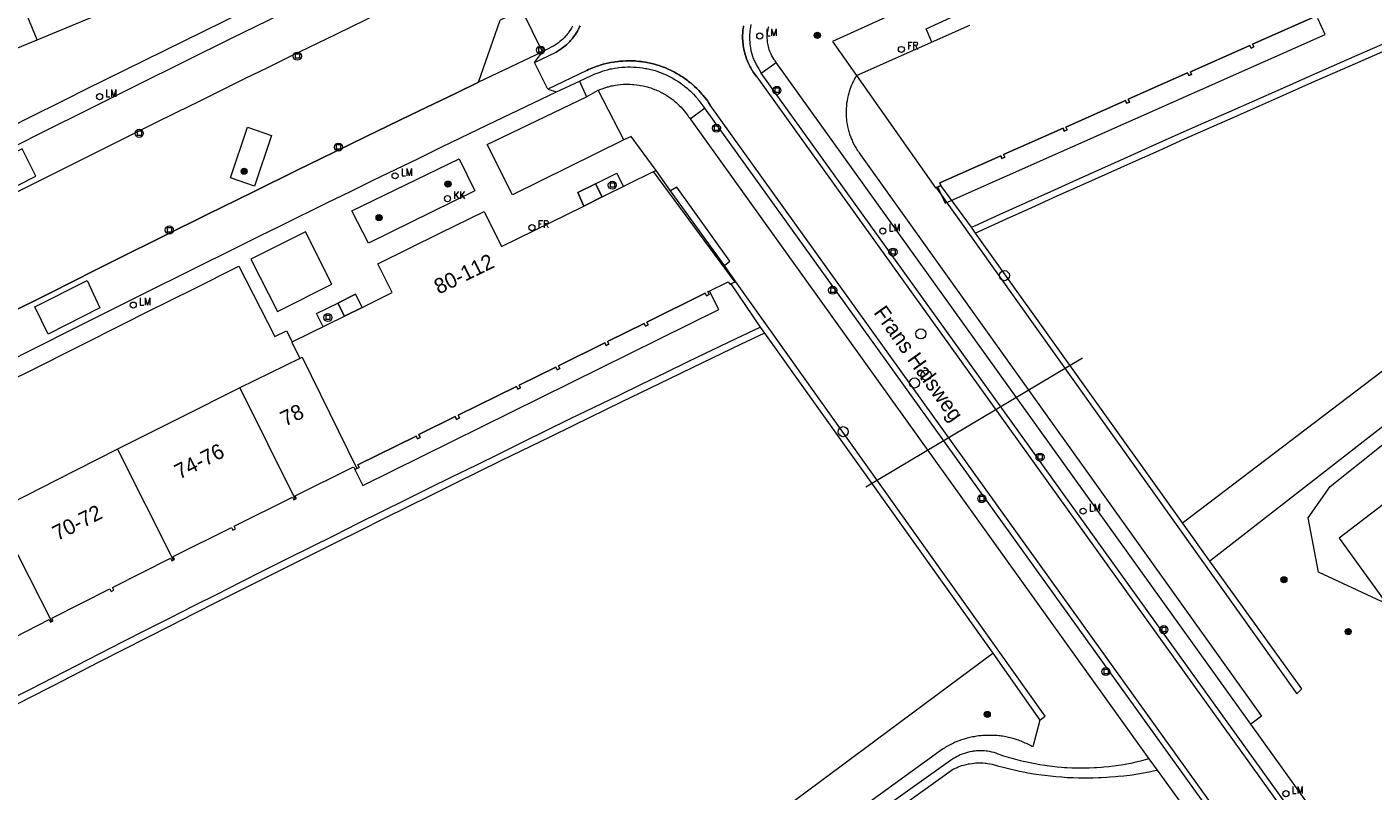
# Model space of a CAD drawing. Header units: metres. Extents: x 138165 to 154469, y 480134 to 494189.
# Tile 824 of 1056: x 146038 to 146149, y 488381 to 488443. Entities that reach past the tile are written whole.
import ezdxf

# ---------------------------------------------------------------- set-up
doc = ezdxf.new("R2010")
doc.units = ezdxf.units.M
doc.header["$LTSCALE"] = 0.001
doc.header["$MEASUREMENT"] = 0
for name, color, linetype, lineweight in [('Level 5', 7, 'Continuous', 0), ('TOP-L-duiker', 7, 'Continuous', 0), ('TOP-L-topo objecten punt', 7, 'Continuous', 0), ('TOP-L-topo objecten vlak', 7, 'Continuous', 0), ('TOP-L-verharding molgoot', 7, 'Continuous', 0), ('TOP-L-water beschoeiing', 7, 'Continuous', 0), ('TOP-T-topo huisnummering naamgeving', 7, 'Continuous', 0), ('TOP-V-verharding beton', 7, 'Continuous', 0)]:
    doc.layers.add(name, color=color, linetype=linetype, lineweight=lineweight)
doc.styles.add('Style-INTL_ISO', font='INTL_ISO.shx')
doc.styles.add('Style-STANDARD', font='STANDARD.shx')

# ---------------------------------------------------------------- blocks, each defined once
blk = doc.blocks.new('24')
at = {"layer": 'TOP-L-topo objecten punt', "color": 7, "linetype": 'Continuous', "lineweight": 0}
for radius in [0.025, 0.0182, 0.0115, 0.005]:
    blk.add_circle((0, 0), radius, dxfattribs=at)
blk = doc.blocks.new('306')
at = {"layer": 'TOP-L-topo objecten punt', "color": 7, "linetype": 'Continuous', "lineweight": 0}
blk.add_circle((0, 0), 0.025, dxfattribs=at)
at = {"layer": 'TOP-L-topo objecten punt', "color": 7, "linetype": 'Continuous', "lineweight": 0, "style": 'Style-STANDARD'}
blk.add_text('FR', height=0.06, dxfattribs=at).set_placement((0.0483, 0))
blk = doc.blocks.new('39')
at = {"layer": 'TOP-L-topo objecten punt', "color": 7, "linetype": 'Continuous', "lineweight": 0}
for p, q in [((0.0175, 0.0175), (-0.0175, 0.0175)), ((-0.0175, 0.0175), (-0.0175, -0.0175)), ((0.0175, 0.0175), (0.0175, -0.0175)), ((0.0175, -0.0175), (-0.0175, -0.0175))]:
    blk.add_line(p, q, dxfattribs=at)
blk.add_circle((0, 0), 0.0332, dxfattribs=at)
blk = doc.blocks.new('*U13')
at = {"layer": 'Level 5', "color": 7, "linetype": 'Continuous', "lineweight": 0}
blk.add_circle((0, 0), 0.0415, dxfattribs=at)
blk = doc.blocks.new('150')
at = {"layer": 'Level 5', "color": 7, "linetype": 'Continuous', "lineweight": 0}
blk.add_blockref('*U13', (0, 0), dxfattribs=at)
blk = doc.blocks.new('16')
at = {"layer": 'TOP-L-topo objecten punt', "color": 7, "linetype": 'Continuous', "lineweight": 0}
blk.add_circle((0, 0), 0.025, dxfattribs=at)
at = {"layer": 'TOP-L-topo objecten punt', "color": 7, "linetype": 'Continuous', "lineweight": 0, "style": 'Style-STANDARD'}
blk.add_text('LM', height=0.06, dxfattribs=at).set_placement((0.0483, 0))
blk = doc.blocks.new('119')
at = {"layer": 'TOP-L-topo objecten punt', "color": 7, "linetype": 'Continuous', "lineweight": 0}
blk.add_circle((0, 0), 0.025, dxfattribs=at)
at = {"layer": 'TOP-L-topo objecten punt', "color": 7, "linetype": 'Continuous', "lineweight": 0, "style": 'Style-STANDARD'}
blk.add_text('KK', height=0.06, dxfattribs=at).set_placement((0.0483, 0))

msp = doc.modelspace()

# ---------------------------------------------------------------- linework, layer by layer
at = {"layer": 'TOP-L-duiker', "flags": 128}
msp.add_lwpolyline([(146124.77, 488416.12), (146106.97, 488405.52)], dxfattribs=at)
at = {"layer": 'TOP-L-topo objecten vlak', "flags": 128}
for points in [[(146132.99, 488402.6), (146150.01, 488415.53), (146163.49, 488425.96), (146170.8, 488431.66), (146177.59, 488436.36), (146186.17, 488442.95), (146200.24, 488453.03), (146217.73, 488460.62), (146229.21, 488466.76), (146253.18, 488470.18), (146266.55, 488469.57)], [(146038.87, 488442.28), (146034.97, 488451.74)], [(146037.31, 488433.67), (146039.26, 488434.65), (146043.17, 488436.61), (146047.08, 488438.56), (146051, 488440.5), (146054.92, 488442.43), (146056.89, 488443.4), (146058.85, 488444.36), (146062.78, 488446.28), (146066.71, 488448.2), (146070.65, 488450.1), (146074.59, 488452)], [(146067.13, 488450.02), (146063.88, 488448.47), (146060.64, 488446.91), (146059.02, 488446.12), (146055.78, 488444.55), (146052.54, 488442.97), (146050.93, 488442.17), (146047.7, 488440.58), (146046.08, 488439.79), (146042.86, 488438.18), (146041.25, 488437.38), (146038.03, 488435.77), (146034.81, 488434.15), (146032.94, 488433.2)], [(146035.43, 488428.87), (146039.15, 488430.74), (146041.02, 488431.68), (146042.88, 488432.61), (146046.61, 488434.47), (146048.48, 488435.4), (146050.35, 488436.32), (146052.22, 488437.24), (146055.96, 488439.09), (146057.83, 488440), (146059.7, 488440.92), (146063.45, 488442.74), (146067.2, 488444.56), (146069.08, 488445.47), (146072.83, 488447.28), (146076.59, 488449.08)], [(146038.87, 488442.28), (146043.31, 488444.11)], [(146075.16, 488438.79), (146076.92, 488443.9)], [(146080.41, 488441.28), (146078.71, 488444.74), (146076.92, 488443.9)], [(146108.96, 488444.27), (146104.23, 488442.14), (146106.22, 488439.35)], [(146143.65, 488444.09), (146138.76, 488441.92), (146138.86, 488441.7), (146138.64, 488441.59), (146138.53, 488441.82), (146133.64, 488439.65), (146133.74, 488439.43), (146133.52, 488439.33), (146133.42, 488439.55), (146128.52, 488437.39), (146128.63, 488437.16), (146128.4, 488437.06), (146128.3, 488437.28), (146123.4, 488435.11), (146123.51, 488434.89), (146123.28, 488434.78), (146123.18, 488435.01), (146118.29, 488432.85), (146118.39, 488432.62), (146118.16, 488432.52), (146118.06, 488432.74), (146113.05, 488430.53), (146113.15, 488430.3), (146112.9, 488430.18)], [(146112.9, 488430.18), (146113.49, 488428.86), (146144.71, 488442.7), (146144.12, 488444.03)], [(146113.15, 488430.3), (146113.05, 488430.53), (146118.06, 488432.74), (146118.16, 488432.52), (146118.39, 488432.62), (146118.29, 488432.85), (146123.18, 488435.01), (146123.28, 488434.78), (146123.51, 488434.89), (146123.4, 488435.11), (146128.3, 488437.28), (146128.4, 488437.06), (146128.63, 488437.16), (146128.52, 488437.39), (146133.42, 488439.55), (146133.52, 488439.33), (146133.74, 488439.43), (146133.64, 488439.65), (146138.53, 488441.82), (146138.64, 488441.59), (146138.86, 488441.7), (146138.76, 488441.92), (146143.65, 488444.09)], [(146079.75, 488440.4), (146081.52, 488441.26), (146081.69, 488441.36), (146081.77, 488441.41), (146081.93, 488441.52), (146082.09, 488441.63), (146082.24, 488441.75), (146082.38, 488441.87), (146082.52, 488442.01), (146082.59, 488442.08), (146082.65, 488442.14), (146082.72, 488442.22), (146082.78, 488442.29), (146082.84, 488442.36), (146082.9, 488442.44), (146082.96, 488442.51), (146083.08, 488442.67), (146083.18, 488442.83), (146083.28, 488442.99), (146083.37, 488443.16), (146083.46, 488443.33), (146083.5, 488443.42)], [(146082.87, 488443.39), (146082.78, 488443.23), (146082.69, 488443.07), (146082.58, 488442.92), (146082.53, 488442.85), (146082.48, 488442.78), (146082.36, 488442.64), (146082.3, 488442.57), (146082.18, 488442.43), (146082.05, 488442.31), (146081.98, 488442.24), (146081.84, 488442.13), (146081.7, 488442.01), (146081.55, 488441.91), (146081.4, 488441.81), (146081.32, 488441.76), (146081.24, 488441.72), (146080.41, 488441.28)], [(146096.93, 488443.41), (146096.91, 488443.31), (146096.88, 488443.1), (146096.87, 488443), (146096.86, 488442.8), (146096.85, 488442.7), (146096.85, 488442.49), (146096.85, 488442.39), (146096.86, 488442.19), (146096.87, 488442.09), (146096.89, 488441.89), (146096.9, 488441.78), (146096.92, 488441.68), (146096.95, 488441.48), (146097, 488441.28), (146097.02, 488441.19), (146097.08, 488440.99), (146097.11, 488440.89), (146097.17, 488440.7), (146097.25, 488440.51), (146097.33, 488440.33), (146097.38, 488440.23), (146097.47, 488440.05), (146097.52, 488439.96), (146097.62, 488439.79), (146097.68, 488439.7), (146097.73, 488439.62), (146097.85, 488439.45), (146097.97, 488439.29), (146098.03, 488439.22), (146145.82, 488372.67)], [(146097.53, 488443.52), (146097.49, 488443.33), (146097.46, 488443.14), (146097.45, 488443.04), (146097.43, 488442.85), (146097.42, 488442.75), (146097.41, 488442.56), (146097.41, 488442.36), (146097.42, 488442.27), (146097.43, 488442.07), (146097.45, 488441.88), (146097.46, 488441.78), (146097.49, 488441.59), (146097.53, 488441.4), (146097.58, 488441.21), (146097.61, 488441.12), (146097.67, 488440.93), (146097.73, 488440.75), (146097.77, 488440.66), (146097.81, 488440.57), (146097.85, 488440.48), (146097.93, 488440.31), (146097.98, 488440.22), (146098.02, 488440.14), (146098.12, 488439.97), (146098.17, 488439.89), (146098.24, 488439.79), (146098.38, 488439.54)], [(146099.62, 488440.42), (146099.58, 488440.47), (146099.53, 488440.54), (146099.48, 488440.6), (146099.43, 488440.67), (146099.35, 488440.8), (146099.31, 488440.87), (146099.23, 488441.01), (146099.19, 488441.09), (146099.16, 488441.16), (146099.1, 488441.31), (146099.04, 488441.46), (146099, 488441.61), (146098.98, 488441.69), (146098.94, 488441.85), (146098.92, 488441.93), (146098.9, 488442.09), (146098.89, 488442.24), (146098.88, 488442.41), (146098.88, 488442.49), (146098.88, 488442.65), (146098.89, 488442.73), (146098.89, 488442.81), (146098.9, 488442.89), (146098.91, 488442.97), (146098.93, 488443.05), (146098.94, 488443.13), (146098.98, 488443.28), (146099, 488443.36)], [(146106.22, 488439.35), (146115.53, 488443.48)], [(146034.43, 488440.45), (146038.87, 488442.28)], [(146151.99, 488442.4), (146147.8, 488440.57), (146143.6, 488438.73), (146141.51, 488437.81), (146137.32, 488435.96), (146133.13, 488434.1), (146131.04, 488433.16), (146128.95, 488432.23), (146126.86, 488431.29), (146124.77, 488430.36), (146122.68, 488429.42), (146120.59, 488428.48), (146118.5, 488427.53), (146115.99, 488426.4)], [(146080.41, 488441.28), (146075.16, 488438.79)], [(146079.75, 488440.4), (146080.41, 488441.28)], [(146142.11, 488370.1), (146094.19, 488436.91), (146094.05, 488437.12), (146093.98, 488437.23), (146093.9, 488437.33), (146093.75, 488437.53), (146093.59, 488437.72), (146093.51, 488437.82), (146093.42, 488437.91), (146093.25, 488438.1), (146093.08, 488438.28), (146092.89, 488438.45), (146092.8, 488438.54), (146092.61, 488438.7), (146092.51, 488438.78), (146092.41, 488438.86), (146092.31, 488438.94), (146092.21, 488439.01), (146092.11, 488439.09), (146092.01, 488439.16), (146091.9, 488439.23), (146091.8, 488439.3), (146091.58, 488439.43), (146091.47, 488439.49), (146091.25, 488439.62), (146091.14, 488439.67), (146090.92, 488439.79), (146090.8, 488439.84), (146090.69, 488439.89), (146090.45, 488439.99), (146090.34, 488440.03), (146090.1, 488440.12), (146089.98, 488440.16), (146089.86, 488440.2), (146089.62, 488440.27), (146089.5, 488440.3), (146089.25, 488440.36), (146089, 488440.41), (146088.88, 488440.43), (146088.63, 488440.47), (146088.51, 488440.49), (146088.38, 488440.5), (146088.13, 488440.53), (146088.01, 488440.54), (146087.88, 488440.54), (146087.75, 488440.55), (146087.63, 488440.55), (146087.38, 488440.55), (146087.25, 488440.55), (146087, 488440.53), (146086.75, 488440.51), (146086.62, 488440.5), (146086.37, 488440.47), (146086.25, 488440.45), (146086, 488440.41), (146085.88, 488440.38), (146085.63, 488440.32), (146085.39, 488440.26), (146085.14, 488440.19), (146085.02, 488440.15), (146084.9, 488440.11), (146084.67, 488440.02), (146084.55, 488439.98), (146084.32, 488439.88), (146084.2, 488439.83), (146084.05, 488439.75), (146080.85, 488438.22)], [(146080.85, 488438.22), (146079.75, 488440.4)], [(146083.44, 488438.89), (146084.43, 488439.34), (146084.5, 488439.37), (146084.72, 488439.47), (146084.83, 488439.52), (146085.06, 488439.6), (146085.28, 488439.68), (146085.4, 488439.72), (146085.51, 488439.76), (146085.63, 488439.79), (146085.75, 488439.82), (146085.98, 488439.88), (146086.1, 488439.9), (146086.33, 488439.95), (146086.57, 488439.98), (146086.69, 488440), (146086.93, 488440.02), (146087.17, 488440.04), (146087.41, 488440.05), (146087.65, 488440.05), (146087.89, 488440.04), (146088.14, 488440.03), (146088.38, 488440.01), (146088.61, 488439.97), (146088.85, 488439.93), (146088.97, 488439.91), (146089.2, 488439.86), (146089.32, 488439.83), (146089.44, 488439.8), (146089.67, 488439.74), (146089.79, 488439.7), (146090.01, 488439.62), (146090.24, 488439.54), (146090.35, 488439.49), (146090.57, 488439.4), (146090.68, 488439.35), (146090.9, 488439.24), (146091, 488439.18), (146091.11, 488439.12), (146091.32, 488439), (146091.52, 488438.88), (146091.62, 488438.81), (146091.82, 488438.67), (146091.92, 488438.6), (146092.11, 488438.45), (146092.29, 488438.3), (146092.38, 488438.22), (146092.56, 488438.06), (146092.65, 488437.97), (146092.82, 488437.8), (146092.98, 488437.62), (146093.06, 488437.53), (146093.14, 488437.44), (146093.21, 488437.35), (146093.29, 488437.25), (146093.43, 488437.06), (146093.5, 488436.96), (146093.57, 488436.86), (146093.73, 488436.66)], [(146098.38, 488439.54), (146099.62, 488440.42)], [(146145.06, 488374.58), (146098.38, 488439.54)], [(146138.61, 488386.06), (146099.62, 488440.42)], [(146106.22, 488439.35), (146106.17, 488439.26), (146106.11, 488439.17), (146106.01, 488438.98), (146105.96, 488438.89), (146105.91, 488438.79), (146105.87, 488438.7), (146105.78, 488438.5), (146105.74, 488438.4), (146105.67, 488438.2), (146105.6, 488438), (146105.57, 488437.89), (146105.52, 488437.69), (146105.47, 488437.48), (146105.43, 488437.27), (146105.4, 488437.06), (146105.39, 488436.95), (146105.38, 488436.84), (146105.36, 488436.63), (146105.35, 488436.42), (146105.35, 488436.2), (146105.36, 488435.99), (146105.37, 488435.88), (146105.38, 488435.78), (146105.4, 488435.56), (146105.42, 488435.46), (146105.44, 488435.35), (146105.48, 488435.14), (146105.52, 488434.93), (146105.55, 488434.83), (146105.58, 488434.73), (146105.64, 488434.52), (146105.72, 488434.32), (146105.8, 488434.12), (146105.84, 488434.02), (146105.88, 488433.93), (146105.97, 488433.73), (146106.08, 488433.55), (146106.18, 488433.36), (146106.3, 488433.18), (146106.36, 488433.09), (146106.42, 488433), (146106.48, 488432.92), (146106.55, 488432.83), (146139.49, 488386.7), (146138.61, 488386.06)], [(146106.22, 488439.35), (146112.71, 488430.1)], [(146189.61, 488440.41), (146178.96, 488432.47), (146166.6, 488423.83), (146135.24, 488399.43)], [(146075.16, 488438.79), (146073.3, 488437.9), (146069.59, 488436.1), (146065.87, 488434.3), (146062.16, 488432.49), (146060.31, 488431.59), (146056.6, 488429.77), (146052.9, 488427.94), (146049.2, 488426.11), (146045.51, 488424.27), (146043.66, 488423.34), (146039.98, 488421.49), (146036.29, 488419.64)], [(146081.56, 488437.99), (146083.44, 488438.89)], [(146083.44, 488438.89), (146084.03, 488437.6)], [(146084.99, 488438.13), (146085.21, 488438.22), (146085.32, 488438.26), (146085.53, 488438.33), (146085.74, 488438.4), (146085.84, 488438.42), (146086.06, 488438.48), (146086.16, 488438.5), (146086.38, 488438.54), (146086.6, 488438.57), (146086.82, 488438.6), (146087.04, 488438.62), (146087.15, 488438.62), (146087.37, 488438.63), (146087.59, 488438.62), (146087.81, 488438.61), (146087.92, 488438.6), (146088.14, 488438.58), (146088.35, 488438.55), (146088.46, 488438.53), (146088.68, 488438.49), (146088.79, 488438.47), (146089, 488438.41), (146089.1, 488438.38), (146089.21, 488438.35), (146089.31, 488438.32), (146089.42, 488438.28), (146089.62, 488438.2), (146089.73, 488438.16), (146089.83, 488438.12), (146089.93, 488438.07), (146090.13, 488437.98), (146090.22, 488437.93), (146090.42, 488437.82), (146090.61, 488437.71), (146090.7, 488437.65), (146090.79, 488437.59), (146090.97, 488437.46), (146091.14, 488437.33), (146091.23, 488437.26), (146091.4, 488437.12), (146091.48, 488437.04), (146091.56, 488436.97), (146091.64, 488436.89), (146091.8, 488436.73), (146091.94, 488436.57), (146092.08, 488436.41), (146092.22, 488436.23), (146092.35, 488436.05), (146092.41, 488435.96), (146092.48, 488435.87), (146092.53, 488435.78)], [(146036.57, 488415.86), (146038.43, 488416.8), (146042.16, 488418.68), (146045.9, 488420.55), (146047.77, 488421.49), (146051.51, 488423.35), (146055.25, 488425.21), (146057.12, 488426.13), (146059, 488427.05), (146062.75, 488428.9), (146064.63, 488429.81), (146066.5, 488430.73), (146070.26, 488432.56), (146072.14, 488433.47), (146075.9, 488435.28), (146077.79, 488436.19), (146081.56, 488437.99)], [(146087.08, 488434.05), (146077.93, 488429.54), (146075.86, 488433.68), (146084.03, 488437.6)], [(146080.85, 488438.22), (146081.56, 488437.99)], [(146084.03, 488437.6), (146084.99, 488438.13)], [(146087.08, 488434.05), (146084.99, 488438.13)], [(146092.53, 488435.78), (146093.73, 488436.66)], [(146093.73, 488436.66), (146140.76, 488371.21)], [(146054.78, 488430.93), (146056.18, 488435.09), (146058.13, 488434.41), (146056.74, 488430.25), (146054.78, 488430.93)], [(146092.53, 488435.78), (146130.23, 488383.19)], [(146089.74, 488431.53), (146087.7, 488434.32), (146087.08, 488434.05)], [(146034.49, 488428.92), (146038.76, 488431.06), (146037.64, 488433.32), (146033.37, 488431.16), (146034.49, 488428.92)], [(146064.73, 488428.23), (146073.56, 488432.5), (146074.86, 488429.88), (146066.1, 488425.56), (146064.73, 488428.23)], [(146085.32, 488429.37), (146089.52, 488431.45)], [(146089.52, 488431.45), (146089.74, 488431.53)], [(146096.23, 488422.37), (146089.52, 488431.45)], [(146090.93, 488429.87), (146089.74, 488431.53)], [(146083.8, 488428.62), (146083.31, 488429.74), (146084.76, 488430.45), (146085.32, 488429.37)], [(146085.32, 488429.37), (146084.76, 488430.45), (146083.31, 488429.74), (146083.8, 488428.62), (146085.32, 488429.37)], [(146095.36, 488423.72), (146095.81, 488424.08), (146091.45, 488430.17), (146090.93, 488429.87)], [(146095.36, 488423.72), (146090.93, 488429.87)], [(146113.15, 488430.3), (146112.71, 488430.1)], [(146112.71, 488430.1), (146112.77, 488430.08), (146142.4, 488388.55), (146142.8, 488388.96), (146135.24, 488399.43)], [(146115.99, 488426.4), (146115.65, 488426.87), (146113.15, 488430.3)], [(146065.58, 488420.29), (146068.05, 488421.51), (146066.88, 488423.88), (146072.03, 488426.42), (146075.6, 488428.18), (146077.04, 488425.28), (146083.8, 488428.62)], [(146085.32, 488429.37), (146083.8, 488428.62)], [(146063.1, 488422.2), (146060.93, 488426.49), (146056.44, 488424.26), (146058.62, 488419.96), (146063.1, 488422.2)], [(146132.99, 488402.6), (146115.99, 488426.4)], [(146036.65, 488414.25), (146038.52, 488415.2), (146042.28, 488417.09), (146046.04, 488418.98), (146047.92, 488419.92), (146049.8, 488420.86), (146051.69, 488421.8), (146055.46, 488423.67), (146058.42, 488417.9), (146059.38, 488418.36), (146059.84, 488417.46)], [(146096.29, 488422.4), (146095.36, 488423.72)], [(146044.04, 488420.25), (146039.8, 488418.08), (146038.68, 488420.34), (146043, 488422.5), (146044.04, 488420.25)], [(146065.16, 488407.05), (146065.33, 488407.13), (146065.22, 488407.36), (146070.02, 488409.72), (146070.13, 488409.5), (146070.35, 488409.61), (146070.24, 488409.84), (146073.24, 488411.32), (146073.35, 488411.09), (146073.58, 488411.21), (146073.47, 488411.43), (146078.27, 488413.8), (146078.38, 488413.57), (146078.6, 488413.68), (146078.49, 488413.91), (146081.49, 488415.39), (146081.6, 488415.17), (146081.83, 488415.28), (146081.72, 488415.5), (146085.53, 488417.38), (146085.64, 488417.16), (146085.86, 488417.27), (146085.75, 488417.49), (146088.75, 488418.98), (146088.87, 488418.75), (146089.09, 488418.86), (146088.98, 488419.09), (146093.77, 488421.45), (146093.89, 488421.23), (146094.11, 488421.34), (146094, 488421.57), (146095.67, 488422.39), (146095.82, 488422.18), (146095.89, 488422.22)], [(146096.23, 488422.37), (146095.89, 488422.22)], [(146095.89, 488422.22), (146098.28, 488418.66), (146098.64, 488418.17)], [(146096.29, 488422.4), (146096.23, 488422.37)], [(146121.27, 488386.39), (146121.7, 488386.72), (146096.29, 488422.4)], [(146149.52, 488396.29), (146149.34, 488396.12), (146144.17, 488398.53), (146143.33, 488402.99), (146145.13, 488405.58), (146165.29, 488421.65), (146167.16, 488420.27), (146169.68, 488416.89), (146170.65, 488413.64), (146170.65, 488411.6), (146170.39, 488411.37)], [(146064.14, 488419.58), (146063.58, 488420.65), (146065.04, 488421.39), (146065.58, 488420.29)], [(146065.58, 488420.29), (146065.04, 488421.39), (146063.58, 488420.65), (146064.14, 488419.58), (146065.58, 488420.29)], [(146065.16, 488407.05), (146064.99, 488406.97), (146065.63, 488405.66), (146094.89, 488420.11), (146094.13, 488421.63), (146094, 488421.57), (146094.11, 488421.34), (146093.89, 488421.23), (146093.77, 488421.45), (146088.98, 488419.09), (146089.09, 488418.86), (146088.87, 488418.75), (146088.75, 488418.98), (146085.75, 488417.49), (146085.86, 488417.27), (146085.64, 488417.16), (146085.53, 488417.38), (146081.72, 488415.5), (146081.83, 488415.28), (146081.6, 488415.17), (146081.49, 488415.39), (146078.49, 488413.91), (146078.6, 488413.68), (146078.38, 488413.57), (146078.27, 488413.8), (146073.47, 488411.43), (146073.58, 488411.21), (146073.35, 488411.09), (146073.24, 488411.32), (146070.24, 488409.84), (146070.35, 488409.61), (146070.13, 488409.5), (146070.02, 488409.72), (146065.22, 488407.36), (146065.33, 488407.13), (146065.16, 488407.05)], [(146059.84, 488417.46), (146064.14, 488419.58)], [(146065.58, 488420.29), (146064.14, 488419.58)], [(146098.64, 488418.17), (146096.67, 488417.23), (146092.75, 488415.34), (146090.79, 488414.4), (146086.87, 488412.5), (146082.96, 488410.6), (146081, 488409.64), (146077.09, 488407.73), (146073.19, 488405.81), (146071.23, 488404.84), (146067.33, 488402.91), (146065.39, 488401.94), (146063.44, 488400.97), (146061.49, 488400), (146059.55, 488399.02), (146057.6, 488398.04), (146053.71, 488396.09), (146051.77, 488395.11), (146049.83, 488394.12), (146045.95, 488392.15), (146044.01, 488391.16), (146040.13, 488389.18), (146038.2, 488388.18), (146034.33, 488386.19)], [(146059.84, 488417.46), (146059.8, 488417.44), (146060.46, 488416.09)], [(146098.64, 488418.17), (146117.41, 488391.87)], [(146060.46, 488416.09), (146060.65, 488416.19), (146065.16, 488407.05)], [(146170.21, 488411.6), (146166.16, 488416.86), (146145.87, 488401.34), (146149.52, 488396.29)], [(146060.46, 488416.09), (146055.55, 488413.67)], [(146055.55, 488413.67), (146050.52, 488411.15), (146045.49, 488408.64)], [(146055.55, 488413.67), (146060.08, 488404.54)], [(146045.49, 488408.64), (146040.48, 488406.1), (146035.46, 488403.55)], [(146045.49, 488408.64), (146050.07, 488399.54)], [(146060.08, 488404.54), (146060.2, 488404.6), (146060.08, 488404.82), (146064.88, 488407.19), (146064.99, 488406.97), (146065.16, 488407.05)], [(146050.07, 488399.54), (146050.18, 488399.59), (146050.07, 488399.82), (146054.86, 488402.21), (146054.97, 488401.98), (146055.08, 488402.04), (146055.19, 488402.09), (146055.08, 488402.32), (146059.86, 488404.71), (146059.97, 488404.49), (146060.08, 488404.54)], [(146040.09, 488394.48), (146035.46, 488403.55)], [(146135.24, 488399.43), (146132.99, 488402.6)], [(146040.09, 488394.48), (146040.2, 488394.53), (146040.09, 488394.76), (146044.86, 488397.17), (146044.97, 488396.95), (146045.08, 488397.01), (146045.19, 488397.06), (146045.08, 488397.28), (146049.85, 488399.7), (146049.96, 488399.48), (146050.07, 488399.54)], [(146030.13, 488389.36), (146030.24, 488389.42), (146030.13, 488389.64), (146034.88, 488392.08), (146035, 488391.86), (146035.11, 488391.92), (146035.22, 488391.98), (146035.11, 488392.2), (146039.86, 488394.64), (146039.98, 488394.42), (146040.09, 488394.48)], [(146090.78, 488372.11), (146117.41, 488391.87)], [(146117.41, 488391.87), (146121.27, 488386.39)], [(146121.27, 488386.39), (146120.71, 488384.18), (146120.6, 488384.24), (146120.5, 488384.29), (146120.29, 488384.4), (146120.18, 488384.45), (146120.07, 488384.5), (146119.96, 488384.55), (146119.85, 488384.6), (146119.74, 488384.64), (146119.63, 488384.68), (146119.52, 488384.73), (146119.4, 488384.77), (146119.17, 488384.84), (146118.95, 488384.9), (146118.83, 488384.93), (146118.71, 488384.96), (146118.6, 488384.98), (146118.48, 488385.01), (146118.24, 488385.05), (146118.13, 488385.07), (146118.01, 488385.08), (146117.89, 488385.09), (146117.77, 488385.11), (146117.65, 488385.12), (146117.53, 488385.12), (146117.29, 488385.13), (146117.05, 488385.13), (146116.82, 488385.13), (146116.7, 488385.12), (146116.58, 488385.11), (146116.46, 488385.1), (146116.34, 488385.09), (146116.22, 488385.08), (146116.1, 488385.06), (146115.87, 488385.02), (146115.75, 488385), (146115.52, 488384.95), (146115.4, 488384.92), (146115.29, 488384.89), (146115.06, 488384.82), (146114.83, 488384.75), (146114.61, 488384.67), (146114.49, 488384.62), (146114.27, 488384.53), (146114.17, 488384.48), (146114.06, 488384.43), (146113.84, 488384.33), (146113.74, 488384.27), (146113.53, 488384.15), (146113.43, 488384.09), (146113.27, 488383.99), (146092.44, 488368.89)], [(146146.48, 488375.09), (146138.61, 488386.06)], [(146130.23, 488383.19), (146129.94, 488383.11), (146129.74, 488383.06), (146129.55, 488383.01), (146129.15, 488382.92), (146128.75, 488382.83), (146128.55, 488382.79), (146128.15, 488382.72), (146127.95, 488382.69), (146127.75, 488382.66), (146127.35, 488382.6), (146126.95, 488382.55), (146126.54, 488382.51), (146126.34, 488382.49), (146125.93, 488382.47), (146125.73, 488382.45), (146125.33, 488382.44), (146125.12, 488382.43), (146124.92, 488382.43), (146124.72, 488382.43), (146124.51, 488382.43), (146124.31, 488382.43), (146123.9, 488382.44), (146123.5, 488382.46), (146123.3, 488382.47), (146123.09, 488382.49), (146122.69, 488382.52), (146122.29, 488382.57), (146122.08, 488382.59), (146121.68, 488382.65), (146121.28, 488382.71), (146120.88, 488382.78), (146120.48, 488382.86), (146120.08, 488382.95), (146119.89, 488382.99), (146119.69, 488383.04), (146119.3, 488383.14), (146119.1, 488383.2), (146118.71, 488383.31), (146118.32, 488383.43), (146117.94, 488383.56), (146117.85, 488383.59), (146117.68, 488383.66), (146117.51, 488383.71), (146117.33, 488383.75), (146117.15, 488383.79), (146116.97, 488383.82), (146116.88, 488383.83), (146116.7, 488383.85), (146116.61, 488383.85), (146116.42, 488383.86), (146116.33, 488383.86), (146116.24, 488383.86), (146116.06, 488383.85), (146115.97, 488383.84), (146115.79, 488383.82), (146115.7, 488383.8), (146115.52, 488383.77), (146115.34, 488383.72), (146115.16, 488383.67), (146115.08, 488383.65), (146114.9, 488383.59), (146114.73, 488383.52), (146114.65, 488383.48), (146114.49, 488383.4), (146114.33, 488383.31), (146114.17, 488383.22), (146114.09, 488383.17), (146113.94, 488383.07), (146102.11, 488374.63)], [(146130.23, 488383.19), (146130.91, 488382.27)], [(146102.77, 488374.18), (146114.19, 488382.37), (146114.29, 488382.42), (146114.47, 488382.5), (146114.56, 488382.54), (146114.65, 488382.57), (146114.84, 488382.64), (146115.02, 488382.69), (146115.21, 488382.74), (146115.4, 488382.78), (146115.5, 488382.8), (146115.7, 488382.83), (146115.89, 488382.85), (146115.99, 488382.86), (146116.18, 488382.87), (146116.28, 488382.87), (146116.38, 488382.87), (146116.58, 488382.87), (146116.77, 488382.85), (146116.87, 488382.84), (146116.97, 488382.83), (146117.16, 488382.8), (146117.35, 488382.76), (146117.8, 488382.63), (146118.25, 488382.51), (146118.48, 488382.45), (146118.7, 488382.4), (146118.93, 488382.34), (146119.15, 488382.29), (146119.38, 488382.24), (146119.61, 488382.19), (146120.07, 488382.1), (146120.3, 488382.06), (146120.75, 488381.98), (146120.98, 488381.95), (146121.45, 488381.88), (146121.68, 488381.85), (146122.14, 488381.8), (146122.37, 488381.77), (146122.6, 488381.75), (146123.07, 488381.71), (146123.3, 488381.7), (146123.53, 488381.68), (146123.76, 488381.67), (146124, 488381.66), (146124.46, 488381.64), (146124.93, 488381.64), (146125.39, 488381.64), (146125.62, 488381.64), (146126.09, 488381.66), (146126.32, 488381.66), (146126.79, 488381.69), (146127.02, 488381.71), (146127.48, 488381.74), (146127.72, 488381.77), (146128.18, 488381.81), (146128.64, 488381.87), (146128.87, 488381.9), (146129.33, 488381.97), (146129.79, 488382.05), (146130.25, 488382.13), (146130.71, 488382.23), (146130.91, 488382.27)], [(146130.91, 488382.27), (146139.65, 488370.18)]]:
    msp.add_lwpolyline(points, dxfattribs=at)
at = {"layer": 'TOP-L-verharding molgoot', "flags": 128}
for points in [[(146035.43, 488428.87), (146039.15, 488430.74), (146041.02, 488431.68), (146042.88, 488432.61), (146046.61, 488434.47), (146048.48, 488435.4), (146050.35, 488436.32), (146052.22, 488437.24), (146055.96, 488439.09), (146057.83, 488440), (146059.7, 488440.92), (146063.45, 488442.74), (146067.2, 488444.56), (146069.08, 488445.47), (146072.83, 488447.28), (146076.59, 488449.08)], [(146083.5, 488443.42), (146083.46, 488443.33), (146083.37, 488443.16), (146083.28, 488442.99), (146083.18, 488442.83), (146083.08, 488442.67), (146082.96, 488442.51), (146082.9, 488442.44), (146082.84, 488442.36), (146082.78, 488442.29), (146082.72, 488442.22), (146082.65, 488442.14), (146082.59, 488442.08), (146082.52, 488442.01), (146082.38, 488441.87), (146082.24, 488441.75), (146082.09, 488441.63), (146081.93, 488441.52), (146081.77, 488441.41), (146081.69, 488441.36), (146081.52, 488441.26)], [(146098.03, 488439.22), (146097.97, 488439.29), (146097.85, 488439.45), (146097.73, 488439.62), (146097.68, 488439.7), (146097.62, 488439.79), (146097.52, 488439.96), (146097.47, 488440.05), (146097.38, 488440.23), (146097.33, 488440.33), (146097.25, 488440.51), (146097.17, 488440.7), (146097.11, 488440.89), (146097.08, 488440.99), (146097.02, 488441.19), (146097, 488441.28), (146096.95, 488441.48), (146096.92, 488441.68), (146096.9, 488441.78), (146096.89, 488441.89), (146096.87, 488442.09), (146096.86, 488442.19), (146096.85, 488442.39), (146096.85, 488442.49), (146096.85, 488442.7), (146096.86, 488442.8), (146096.87, 488443), (146096.88, 488443.1), (146096.91, 488443.31), (146096.93, 488443.41)], [(146079.75, 488440.4), (146081.52, 488441.26)], [(146084.05, 488439.75), (146084.2, 488439.83), (146084.32, 488439.88), (146084.55, 488439.98), (146084.67, 488440.02), (146084.9, 488440.11), (146085.02, 488440.15), (146085.14, 488440.19), (146085.39, 488440.26), (146085.63, 488440.32), (146085.88, 488440.38), (146086, 488440.41), (146086.25, 488440.45), (146086.37, 488440.47), (146086.62, 488440.5), (146086.75, 488440.51), (146087, 488440.53), (146087.25, 488440.55), (146087.38, 488440.55), (146087.63, 488440.55), (146087.75, 488440.55), (146087.88, 488440.54), (146088.01, 488440.54), (146088.13, 488440.53), (146088.38, 488440.5), (146088.51, 488440.49), (146088.63, 488440.47), (146088.88, 488440.43), (146089, 488440.41), (146089.25, 488440.36), (146089.5, 488440.3), (146089.62, 488440.27), (146089.86, 488440.2), (146089.98, 488440.16), (146090.1, 488440.12), (146090.34, 488440.03), (146090.45, 488439.99), (146090.69, 488439.89), (146090.8, 488439.84), (146090.92, 488439.79), (146091.14, 488439.67), (146091.25, 488439.62), (146091.47, 488439.49), (146091.58, 488439.43), (146091.8, 488439.3), (146091.9, 488439.23), (146092.01, 488439.16), (146092.11, 488439.09), (146092.21, 488439.01), (146092.31, 488438.94), (146092.41, 488438.86), (146092.51, 488438.78), (146092.61, 488438.7), (146092.8, 488438.54), (146092.89, 488438.45), (146093.08, 488438.28), (146093.25, 488438.1), (146093.42, 488437.91), (146093.51, 488437.82), (146093.59, 488437.72), (146093.75, 488437.53), (146093.9, 488437.33), (146093.98, 488437.23), (146094.05, 488437.12), (146094.19, 488436.91)], [(146084.05, 488439.75), (146080.85, 488438.22)], [(146036.29, 488419.64), (146039.98, 488421.49), (146043.66, 488423.34), (146045.51, 488424.27), (146049.2, 488426.11), (146052.9, 488427.94), (146056.6, 488429.77), (146060.31, 488431.59), (146062.16, 488432.49), (146065.87, 488434.3), (146069.59, 488436.1), (146073.3, 488437.9), (146075.16, 488438.79)], [(146098.03, 488439.22), (146145.82, 488372.67)], [(146142.11, 488370.1), (146094.19, 488436.91)]]:
    msp.add_lwpolyline(points, dxfattribs=at)
at = {"layer": 'TOP-L-water beschoeiing', "flags": 128}
for points in [[(146115.99, 488426.4), (146115.65, 488426.87), (146115.92, 488426.99), (146118.01, 488427.94), (146120.1, 488428.88), (146122.19, 488429.82), (146124.28, 488430.77), (146126.37, 488431.7), (146128.46, 488432.64), (146130.56, 488433.58), (146132.65, 488434.51), (146134.75, 488435.44), (146136.84, 488436.37), (146138.94, 488437.3), (146141.04, 488438.23), (146143.14, 488439.15), (146145.24, 488440.08), (146147.34, 488441), (146149.44, 488441.91)], [(146036.34, 488387.91), (146038.27, 488388.9), (146040.19, 488389.89), (146042.11, 488390.87), (146044.04, 488391.85), (146045.96, 488392.84), (146047.89, 488393.82), (146049.82, 488394.79), (146051.74, 488395.77), (146053.67, 488396.74), (146055.6, 488397.72), (146057.53, 488398.69), (146059.46, 488399.66), (146061.4, 488400.62), (146063.33, 488401.59), (146065.26, 488402.55), (146067.2, 488403.52), (146069.14, 488404.47), (146071.07, 488405.43), (146073.01, 488406.39), (146074.95, 488407.34), (146076.89, 488408.3), (146078.83, 488409.25), (146080.77, 488410.2), (146082.71, 488411.15), (146084.66, 488412.09), (146086.6, 488413.03), (146088.54, 488413.98), (146090.49, 488414.92), (146092.44, 488415.86), (146094.38, 488416.79), (146096.33, 488417.73), (146098.28, 488418.66), (146098.64, 488418.17)]]:
    msp.add_lwpolyline(points, dxfattribs=at)
at = {"layer": 'TOP-V-verharding beton', "flags": 128}
for points in [[(146112.41, 488442.08), (146111.93, 488443.19), (146114.97, 488444.56)], [(146084.76, 488430.45), (146086.52, 488431.32), (146087.06, 488430.2)], [(146083.31, 488429.74), (146084.76, 488430.45)], [(146062.38, 488418.68), (146061.83, 488419.8), (146063.58, 488420.65)], [(146063.58, 488420.65), (146065.04, 488421.39)]]:
    msp.add_lwpolyline(points, dxfattribs=at)

# ---------------------------------------------------------------- block references
at = {"layer": 'TOP-L-topo objecten punt', "xscale": 10, "yscale": 10, "zscale": 10}
for name, p in [('16', (146098.26, 488442.59)), ('24', (146102.99, 488442.64)), ('39', (146080.25, 488441.43)), ('306', (146109.9, 488441.48)), ('39', (146060.26, 488440.93)), ('39', (146099.67, 488438.12)), ('16', (146044.01, 488437.6)), ('39', (146047.27, 488434.59)), ('39', (146094.7, 488435.01)), ('39', (146063.64, 488433.46)), ('24', (146055.89, 488431.48)), ('16', (146068.29, 488431.1)), ('24', (146072.64, 488430.42)), ('39', (146086.14, 488430.33)), ('119', (146072.6, 488429.22)), ('24', (146066.98, 488427.67)), ('306', (146079.54, 488426.84)), ('39', (146049.74, 488426.65)), ('16', (146108.37, 488426.56)), ('39', (146109.21, 488424.83)), ('150', (146118.36, 488422.9)), ('39', (146104.25, 488421.7)), ('16', (146046.78, 488420.48)), ('39', (146062.77, 488419.46)), ('150', (146111.49, 488418.11)), ('150', (146111.92, 488414.72)), ('150', (146110.98, 488414.08)), ('150', (146105.12, 488410.08)), ('39', (146121.29, 488407.99)), ('39', (146116.5, 488404.58)), ('16', (146124.83, 488403.55)), ('24', (146141.33, 488397.91)), ('39', (146131.46, 488393.81)), ('24', (146146.61, 488393.65)), ('39', (146126.7, 488390.37)), ('24', (146116.95, 488386.85)), ('16', (146141.49, 488380.34))]:
    msp.add_blockref(name, p, dxfattribs=at)

# ---------------------------------------------------------------- texts
at = {"layer": 'TOP-T-topo huisnummering naamgeving', "style": 'Style-INTL_ISO'}
for s, rotation, p in [('80-112', 26.1, (146071.89, 488421.34)), ('Frans Halsweg', 305.6, (146107.57, 488419.86)), ('78', 26.2, (146059.26, 488410.48)), ('74-76', 26.7, (146050.57, 488406.14)), ('70-72', 27, (146040.55, 488401.08))]:
    msp.add_text(s, height=1.25, rotation=rotation, dxfattribs=at).set_placement(p)

doc.saveas('drawing.dxf')
